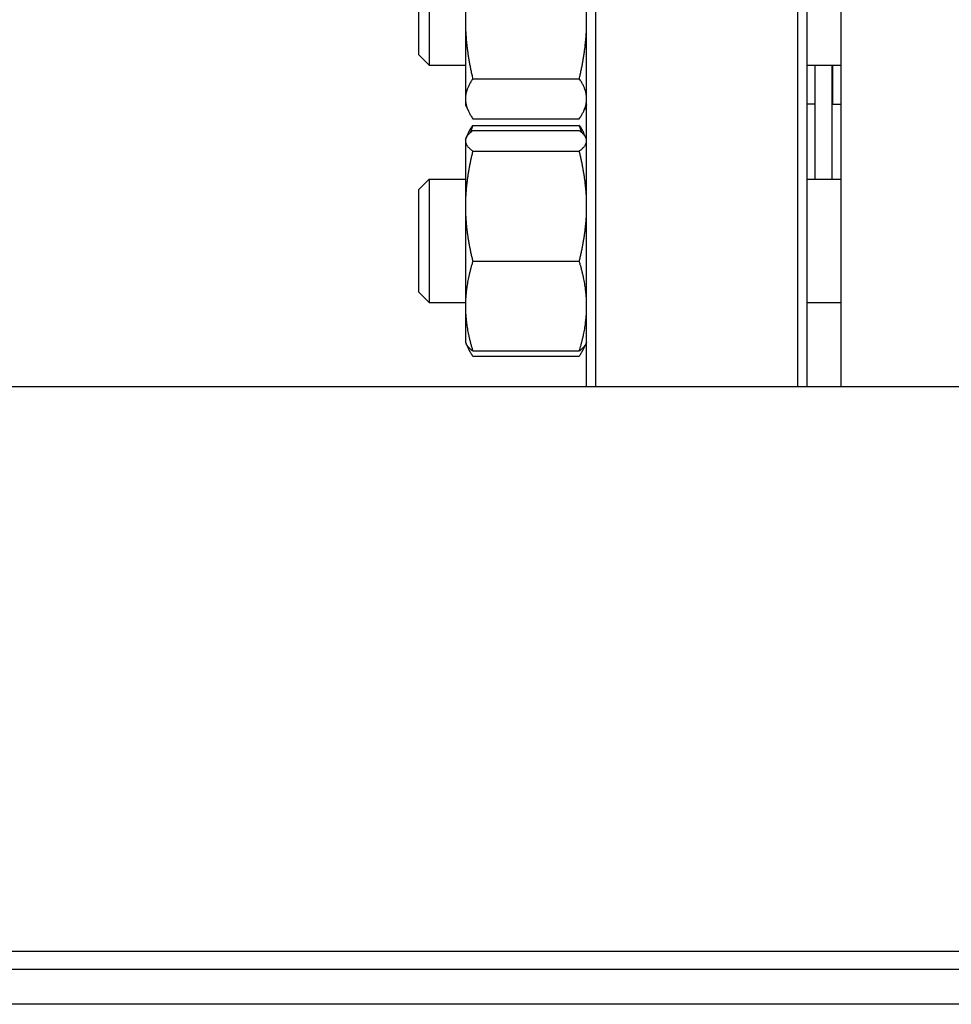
# Model space of a CAD drawing. Header units: inches. Extents: x 24 to 1128, y -69 to 748.
# Tile 564 of 656: x 957 to 964, y 340 to 347. Entities that reach past the tile are written whole.
import ezdxf

# ---------------------------------------------------------------- set-up
doc = ezdxf.new("R2010")
doc.units = ezdxf.units.IN
doc.header["$LTSCALE"] = 32
doc.header["$MEASUREMENT"] = 0
doc.layers.add('Visible (ANSI)', color=7, linetype='Continuous', lineweight=30)

msp = doc.modelspace()

# ---------------------------------------------------------------- linework, layer by layer
at = {"layer": 'Visible (ANSI)'}
for p, q in [((961.28953, 344.10867), (961.28953, 358.60867)), ((961.35203, 358.60867), (961.35203, 344.10867)), ((962.78703, 344.10867), (962.78703, 358.60867)), ((962.84953, 358.60867), (962.84953, 344.10867)), ((963.09453, 344.10867), (963.09453, 358.60867)), ((960.43053, 347.37517), (960.43053, 346.69921)), ((960.17245, 347.26248), (960.17245, 346.38748)), ((960.09953, 346.46039), (960.09953, 347.18956)), ((960.43053, 346.69921), (960.43053, 346.14902)), ((960.09953, 346.46039), (960.17245, 346.38748)), ((960.17245, 346.38748), (960.43053, 346.38748)), ((962.84953, 346.38748), (963.09453, 346.38748)), ((962.90953, 345.58015), (962.90953, 346.38748)), ((963.02953, 345.58015), (963.02953, 346.38748)), ((963.03453, 346.11117), (963.03453, 346.38748)), ((960.4824, 346.2905), (961.23767, 346.2905)), ((963.02953, 346.23117), (963.03453, 346.23117)), ((960.43053, 346.14902), (960.43053, 346.10598)), ((960.43053, 346.10598), (960.45188, 346.06019)), ((961.28953, 346.10598), (961.26818, 346.06019)), ((962.90953, 346.11117), (962.84953, 346.11117)), ((963.03453, 346.11117), (963.09453, 346.11117)), ((960.4824, 346.00754), (961.23767, 346.00754)), ((960.4824, 345.96008), (961.23767, 345.96008)), ((960.4824, 345.92318), (961.23767, 345.92318)), ((960.43053, 345.86165), (960.43578, 345.87291)), ((960.43053, 345.86165), (960.43053, 345.85057)), ((960.43053, 345.85057), (960.43053, 345.38769)), ((960.43578, 345.87291), (960.45188, 345.90744)), ((961.28428, 345.87291), (961.26818, 345.90744)), ((961.28953, 345.86165), (961.28428, 345.87291)), ((960.4824, 345.77796), (961.23767, 345.77796)), ((960.09953, 345.50723), (960.17245, 345.58015)), ((960.17245, 345.58015), (960.17245, 344.70515)), ((960.17245, 345.58015), (960.43053, 345.58015)), ((962.84953, 345.58015), (963.09453, 345.58015)), ((960.09953, 344.77807), (960.09953, 345.50723)), ((960.43053, 345.38769), (960.43053, 344.67978)), ((960.4824, 344.99743), (961.23767, 344.99743)), ((960.09953, 344.77807), (960.17245, 344.70515)), ((960.17245, 344.70515), (960.43053, 344.70515)), ((960.43053, 344.67978), (960.43053, 344.42365)), ((962.84953, 344.70515), (963.09453, 344.70515)), ((960.43053, 344.42365), (960.43578, 344.41239)), ((960.43578, 344.41239), (960.45188, 344.37787)), ((961.28428, 344.41239), (961.26818, 344.37787)), ((961.28953, 344.42365), (961.28428, 344.41239)), ((960.4824, 344.36213), (961.23767, 344.36213)), ((960.4824, 344.32522), (961.23767, 344.32522)), ((1009.28453, 344.10867), (940.28453, 344.10867)), ((1008.03453, 340.10867), (941.53453, 340.10867)), ((941.53453, 339.98367), (966.53453, 339.98367)), ((1040.59703, 339.73367), (936.15953, 339.73367))]:
    msp.add_line(p, q, dxfattribs=at)
msp.add_arc((960.91453, 346.03143), 0.375, 0, 9.684496, dxfattribs=at)
for points, weights in [([(960.4824, 347.10793), (960.43053, 346.8889), (960.43053, 346.69921)], [1, 1.0379548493, 1]), ([(961.28953, 346.69921), (961.28953, 346.8889), (961.23767, 347.10793)], [1, 1.0379548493, 1]), ([(960.43053, 346.69921), (960.43053, 346.50953), (960.4824, 346.2905)], [1, 1.0379548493, 1]), ([(961.23767, 346.2905), (961.28953, 346.50953), (961.28953, 346.69921)], [1, 1.0379548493, 1]), ([(960.4824, 346.2905), (960.43053, 346.21468), (960.43053, 346.14902)], [1, 1.0379548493, 1]), ([(961.28953, 346.14902), (961.28953, 346.21468), (961.23767, 346.2905)], [1, 1.0379548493, 1]), ([(960.43053, 346.14902), (960.43053, 346.08336), (960.4824, 346.00754)], [1, 1.0379548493, 1]), ([(961.23767, 346.00754), (961.28953, 346.08336), (961.28953, 346.14902)], [1, 1.0379548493, 1]), ([(960.4824, 345.92318), (960.43053, 345.88427), (960.43053, 345.85057)], [1, 1.0379548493, 1]), ([(960.45188, 345.90744), (960.46365, 345.93268), (960.4824, 345.96008)], [1.01733426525, 1.01339325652, 1]), ([(960.4824, 345.96008), (960.47302, 345.93418), (960.46542, 345.90941)], [1, 1.00665836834, 1.01098059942]), ([(961.25465, 345.90941), (961.24705, 345.93418), (961.23767, 345.96008)], [1.01098059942, 1.00665836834, 1]), ([(961.23767, 345.96008), (961.25641, 345.93268), (961.26818, 345.90744)], [1, 1.01339325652, 1.01733426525]), ([(961.28953, 345.85057), (961.28953, 345.88427), (961.23767, 345.92318)], [1, 1.0379548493, 1]), ([(960.43053, 345.85057), (960.43053, 345.81687), (960.4824, 345.77796)], [1, 1.0379548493, 1]), ([(961.23767, 345.77796), (961.28953, 345.81687), (961.28953, 345.85057)], [1, 1.0379548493, 1]), ([(960.4824, 345.77796), (960.43053, 345.56882), (960.43053, 345.38769)], [1, 1.0379548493, 1]), ([(961.28953, 345.38769), (961.28953, 345.56882), (961.23767, 345.77796)], [1, 1.0379548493, 1]), ([(960.43053, 345.38769), (960.43053, 345.20657), (960.4824, 344.99743)], [1, 1.0379548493, 1]), ([(961.23767, 344.99743), (961.28953, 345.20657), (961.28953, 345.38769)], [1, 1.0379548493, 1]), ([(960.4824, 344.99743), (960.43053, 344.8272), (960.43053, 344.67978)], [1, 1.0379548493, 1]), ([(961.28953, 344.67978), (961.28953, 344.8272), (961.23767, 344.99743)], [1, 1.0379548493, 1]), ([(960.43053, 344.67978), (960.43053, 344.53236), (960.4824, 344.36213)], [1, 1.0379548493, 1]), ([(961.23767, 344.36213), (961.28953, 344.53236), (961.28953, 344.67978)], [1, 1.0379548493, 1]), ([(960.4824, 344.36213), (960.44675, 344.38887), (960.43578, 344.41239)], [1, 1.02578038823, 1.01653872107]), ([(960.44236, 344.40104), (960.45505, 344.3652), (960.4824, 344.32522)], [1.01895290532, 1.01965956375, 1]), ([(961.28428, 344.41239), (961.27331, 344.38887), (961.23767, 344.36213)], [1.01653872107, 1.02578038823, 1]), ([(961.23767, 344.32522), (961.26501, 344.3652), (961.27771, 344.40104)], [1, 1.01965956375, 1.01895290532])]:
    msp.add_rational_spline(points, weights, degree=2, dxfattribs=at)

doc.saveas('drawing.dxf')
